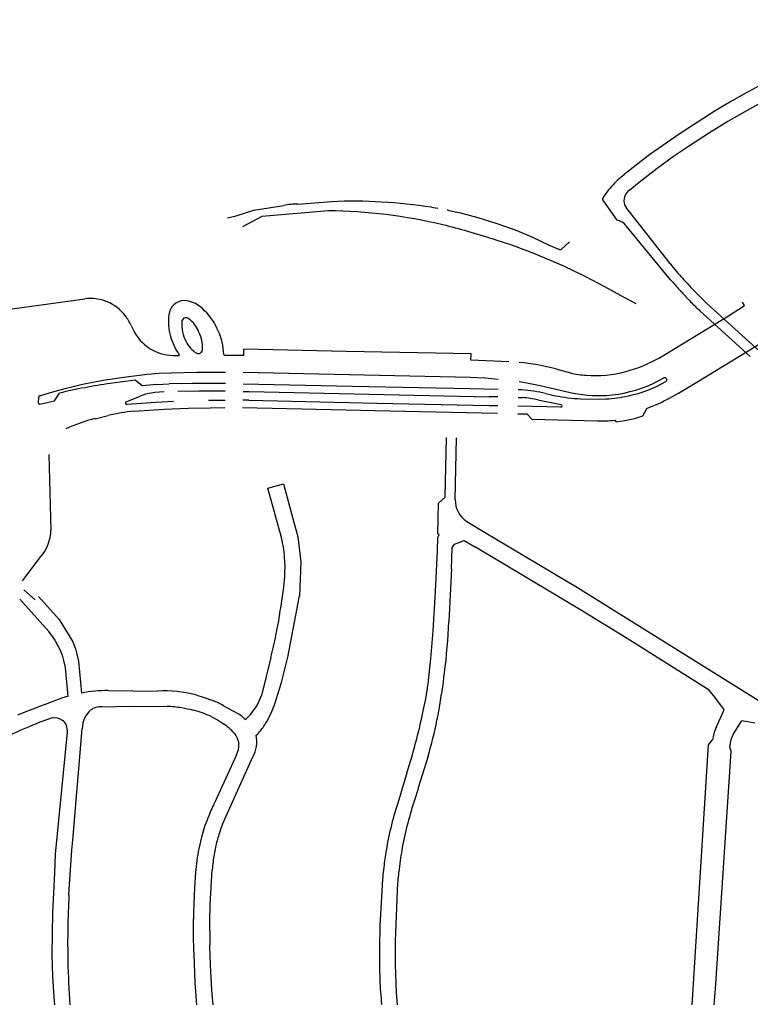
# Model space of a CAD drawing. Extents: x 148869 to 161638, y 453607 to 469810.
# Tile 845 of 1056: x 159121.37 to 159124.27, y 459845.82 to 459849.72. Entities that reach past the tile are written whole.
import ezdxf

# ---------------------------------------------------------------- set-up
doc = ezdxf.new("R2010")
doc.units = 0
doc.layers.add('LKI_V01_KANTRIJWEG', color=252, linetype='CONTINUOUS')

msp = doc.modelspace()

# ---------------------------------------------------------------- linework, layer by layer
at = {"layer": 'LKI_V01_KANTRIJWEG'}
for p, q in [((159123.7571, 459849.1005), (159123.7688, 459849.1095)), ((159123.7571, 459849.1005), (159123.7688, 459849.1095)), ((159123.7911, 459849.0496), (159123.7814, 459849.0411)), ((159123.7911, 459849.0496), (159123.7814, 459849.0411)), ((159122.3014, 459848.9688), (159122.4199, 459848.9876)), ((159122.3014, 459848.9688), (159122.4199, 459848.9876)), ((159122.4753, 459848.9929), (159122.609, 459849.0022)), ((159122.4753, 459848.9929), (159122.609, 459849.0022)), ((159123.6871, 459849.004), (159123.7395, 459848.9287)), ((159123.6871, 459849.004), (159123.7395, 459848.9287)), ((159123.9523, 459848.693), (159123.7768, 459848.9064)), ((159123.9523, 459848.693), (159123.7768, 459848.9064)), ((159121.0348, 459848.5356), (159121.6309, 459848.6167)), ((159121.0348, 459848.5356), (159121.6309, 459848.6167)), ((159124.0957, 459848.599), (159124.3323, 459848.3844)), ((159124.0957, 459848.599), (159124.3323, 459848.3844)), ((159124.0691, 459848.57), (159124.2684, 459848.3883)), ((159124.0691, 459848.57), (159124.2684, 459848.3883)), ((159121.8153, 459848.5113), (159121.824, 459848.4932)), ((159121.8153, 459848.5113), (159121.824, 459848.4932)), ((159121.9804, 459848.3926), (159122.007, 459848.3929)), ((159121.9804, 459848.3926), (159122.007, 459848.3929)), ((159122.0747, 459848.4017), (159122.0772, 459848.4008)), ((159122.0747, 459848.4017), (159122.0772, 459848.4008)), ((159122.6672, 459848.4091), (159122.2614, 459848.4183)), ((159122.6672, 459848.4091), (159122.2614, 459848.4183)), ((159123.1621, 459848.3986), (159122.6672, 459848.4091)), ((159123.1621, 459848.3986), (159122.6672, 459848.4091)), ((159123.3111, 459848.368), (159123.2514, 459848.3705)), ((159123.3111, 459848.368), (159123.2514, 459848.3705)), ((159121.8779, 459848.3188), (159121.9252, 459848.3223)), ((159121.8779, 459848.3188), (159121.9252, 459848.3223)), ((159122.2591, 459848.3264), (159123.1597, 459848.3061)), ((159122.2591, 459848.3264), (159123.1597, 459848.3061)), ((159123.4982, 459848.3392), (159123.5563, 459848.3233)), ((159123.4982, 459848.3392), (159123.5563, 459848.3233)), ((159121.9162, 459848.2771), (159121.965, 459848.2797)), ((159121.9162, 459848.2771), (159121.965, 459848.2797)), ((159123.8813, 459848.2808), (159123.9261, 459848.3035)), ((159123.8813, 459848.2808), (159123.9261, 459848.3035)), ((159121.9463, 459848.2483), (159121.9092, 459848.2459)), ((159121.9463, 459848.2483), (159121.9092, 459848.2459)), ((159122.0829, 459848.2515), (159122.0002, 459848.2503)), ((159122.0829, 459848.2515), (159122.0002, 459848.2503)), ((159122.1875, 459848.2517), (159122.0829, 459848.2515)), ((159122.1875, 459848.2517), (159122.0829, 459848.2515)), ((159122.2584, 459848.2502), (159122.2824, 459848.2494)), ((159122.2584, 459848.2502), (159122.2824, 459848.2494)), ((159122.2824, 459848.2494), (159123.2342, 459848.2293)), ((159122.2824, 459848.2494), (159123.2342, 459848.2293)), ((159123.1573, 459848.2623), (159123.2688, 459848.2593)), ((159123.1573, 459848.2623), (159123.2688, 459848.2593)), ((159123.3637, 459848.2563), (159123.349, 459848.2572)), ((159123.3637, 459848.2563), (159123.349, 459848.2572)), ((159123.457, 459848.2417), (159123.4962, 459848.2334)), ((159123.457, 459848.2417), (159123.4962, 459848.2334)), ((159123.9484, 459848.2238), (159123.9835, 459848.243)), ((159123.9484, 459848.2238), (159123.9835, 459848.243)), ((159121.4477, 459848.2032), (159121.4486, 459848.228)), ((159121.4477, 459848.2032), (159121.4486, 459848.228)), ((159121.7949, 459848.2086), (159121.8505, 459848.2315)), ((159121.7949, 459848.2086), (159121.8505, 459848.2315)), ((159121.9141, 459848.208), (159121.9832, 459848.2114)), ((159121.9141, 459848.208), (159121.9832, 459848.2114)), ((159122.122, 459848.2151), (159122.187, 459848.2159)), ((159122.122, 459848.2151), (159122.187, 459848.2159)), ((159122.2819, 459848.2151), (159122.2575, 459848.2156)), ((159122.2819, 459848.2151), (159122.2575, 459848.2156)), ((159123.2337, 459848.1946), (159123.2681, 459848.194)), ((159123.2337, 459848.1946), (159123.2681, 459848.194)), ((159123.2685, 459848.2285), (159123.2342, 459848.2293)), ((159123.2685, 459848.2285), (159123.2342, 459848.2293)), ((159123.3483, 459848.2265), (159123.3667, 459848.2257)), ((159123.3483, 459848.2265), (159123.3667, 459848.2257)), ((159123.4263, 459848.2174), (159123.5193, 459848.1981)), ((159123.4263, 459848.2174), (159123.5193, 459848.1981)), ((159123.5183, 459848.1883), (159123.3474, 459848.1923)), ((159123.5183, 459848.1883), (159123.3474, 459848.1923)), ((159121.6721, 459848.1423), (159121.7232, 459848.1549)), ((159121.6721, 459848.1423), (159121.7232, 459848.1549)), ((159123.0995, 459847.8218), (159123.1041, 459848.0668)), ((159123.0995, 459847.8218), (159123.1041, 459848.0668)), ((159121.4889, 459848.0008), (159121.4972, 459847.6998)), ((159121.4889, 459848.0008), (159121.4972, 459847.6998)), ((159123.145, 459847.735), (159123.2153, 459847.6925)), ((159123.145, 459847.735), (159123.2153, 459847.6925)), ((159123.0958, 459847.6447), (159123.1345, 459847.6595)), ((159123.0958, 459847.6447), (159123.1345, 459847.6595)), ((159123.1345, 459847.6595), (159123.179, 459847.633)), ((159123.1345, 459847.6595), (159123.179, 459847.633)), ((159121.3848, 459847.4998), (159121.4576, 459847.5958)), ((159121.3848, 459847.4998), (159121.4576, 459847.5958)), ((159123.0844, 459847.5477), (159123.0745, 459847.3382)), ((159123.0844, 459847.5477), (159123.0745, 459847.3382)), ((159121.39, 459847.4638), (159121.435, 459847.4239)), ((159121.39, 459847.4638), (159121.435, 459847.4239)), ((159121.3732, 459847.4274), (159121.4891, 459847.2986)), ((159121.3732, 459847.4274), (159121.4891, 459847.2986)), ((159121.4482, 459847.4373), (159121.53, 459847.3465)), ((159121.4482, 459847.4373), (159121.53, 459847.3465)), ((159122.4371, 459847.2032), (159122.4823, 459847.4397)), ((159122.4371, 459847.2032), (159122.4823, 459847.4397)), ((159122.3681, 459847.1961), (159122.3313, 459847.0449)), ((159122.3681, 459847.1961), (159122.3313, 459847.0449)), ((159121.7243, 459847.065), (159121.9196, 459847.0625)), ((159121.7243, 459847.065), (159121.9196, 459847.0625)), ((159124.1275, 459847.0382), (159124.1059, 459847.0662)), ((159124.1275, 459847.0382), (159124.1059, 459847.0662)), ((159124.1506, 459847.0082), (159124.1275, 459847.0382)), ((159124.1506, 459847.0082), (159124.1275, 459847.0382)), ((159121.5082, 459847.0228), (159121.4945, 459847.017)), ((159121.5082, 459847.0228), (159121.4945, 459847.017)), ((159121.5082, 459847.0228), (159121.4945, 459847.017)), ((159121.5082, 459847.0228), (159121.4945, 459847.017)), ((159122.1806, 459847.0049), (159122.2404, 459846.9723)), ((159122.1806, 459847.0049), (159122.2404, 459846.9723)), ((159124.1329, 459846.9187), (159124.1632, 459846.9864)), ((159124.1329, 459846.9187), (159124.1632, 459846.9864)), ((159124.1647, 459846.9899), (159124.1506, 459847.0082)), ((159124.1647, 459846.9899), (159124.1506, 459847.0082)), ((159124.1632, 459846.9864), (159124.1647, 459846.9899)), ((159124.1632, 459846.9864), (159124.1647, 459846.9899)), ((159122.2673, 459846.95), (159122.2717, 459846.9541)), ((159122.2673, 459846.95), (159122.2717, 459846.9541)), ((159124.2334, 459846.9434), (159124.2354, 459846.9466)), ((159124.2334, 459846.9434), (159124.2354, 459846.9466)), ((159124.2354, 459846.9466), (159124.2583, 459846.9422)), ((159124.2354, 459846.9466), (159124.2583, 459846.9422)), ((159122.3444, 459846.9286), (159122.3479, 459846.9338)), ((159122.3444, 459846.9286), (159122.3479, 459846.9338)), ((159124.2004, 459846.8911), (159124.2334, 459846.9434)), ((159124.2004, 459846.8911), (159124.2334, 459846.9434)), ((159124.2583, 459846.9422), (159124.2868, 459846.9366)), ((159124.2583, 459846.9422), (159124.2868, 459846.9366)), ((159122.3107, 459846.8877), (159122.3152, 459846.8924)), ((159122.3107, 459846.8877), (159122.3152, 459846.8924)), ((159124.1029, 459846.8501), (159124.1191, 459846.87)), ((159124.1029, 459846.8501), (159124.1191, 459846.87)), ((159124.1209, 459846.8802), (159124.1191, 459846.87)), ((159124.1209, 459846.8802), (159124.1191, 459846.87)), ((159124.0382, 459845.8195), (159124.1029, 459846.8501)), ((159124.0382, 459845.8195), (159124.1029, 459846.8501)), ((159122.2319, 459846.8104), (159122.1473, 459846.6247)), ((159122.2319, 459846.8104), (159122.1473, 459846.6247)), ((159122.177, 459846.5349), (159122.2971, 459846.802)), ((159122.177, 459846.5349), (159122.2971, 459846.802)), ((159122.992, 459846.8056), (159122.953, 459846.6792)), ((159122.992, 459846.8056), (159122.953, 459846.6792)), ((159122.9068, 459846.7385), (159122.8949, 459846.698)), ((159122.9068, 459846.7385), (159122.8949, 459846.698)), ((159122.8924, 459846.6898), (159122.8752, 459846.6314)), ((159122.8924, 459846.6898), (159122.8752, 459846.6314)), ((159122.8949, 459846.698), (159122.8924, 459846.6898)), ((159122.8949, 459846.698), (159122.8924, 459846.6898)), ((159122.953, 459846.6792), (159122.9506, 459846.6715)), ((159122.953, 459846.6792), (159122.9506, 459846.6715)), ((159122.9506, 459846.6715), (159122.9393, 459846.6347)), ((159122.9506, 459846.6715), (159122.9393, 459846.6347)), ((159122.8161, 459846.3653), (159122.8149, 459846.3533)), ((159122.8161, 459846.3653), (159122.8149, 459846.3533)), ((159122.8751, 459846.3464), (159122.875, 459846.3453)), ((159122.8751, 459846.3464), (159122.875, 459846.3453)), ((159122.8765, 459846.3573), (159122.8751, 459846.3464)), ((159122.8765, 459846.3573), (159122.8751, 459846.3464)), ((159122.8078, 459845.8195), (159122.8074, 459845.8229)), ((159122.8078, 459845.8195), (159122.8074, 459845.8229))]:
    msp.add_line(p, q, dxfattribs=at)
for points in [[(159124.7016, 459849.7233), (159124.6913, 459849.7149), (159124.6673, 459849.6966), (159124.6183, 459849.6616), (159124.5444, 459849.6106), (159124.4599, 459849.556), (159124.372, 459849.5006), (159124.3449, 459849.4846), (159124.2803, 459849.4485), (159124.255, 459849.4346), (159124.1937, 459849.4002), (159124.1297, 459849.3618), (159123.9869, 459849.2694), (159123.8708, 459849.1887), (159123.8473, 459849.1707), (159123.7688, 459849.1095)], [(159124.7016, 459849.7233), (159124.6913, 459849.7149), (159124.6673, 459849.6966), (159124.6183, 459849.6616), (159124.5444, 459849.6106), (159124.4599, 459849.556), (159124.372, 459849.5006), (159124.3449, 459849.4846), (159124.2803, 459849.4485), (159124.255, 459849.4346), (159124.1937, 459849.4002), (159124.1297, 459849.3618), (159123.9869, 459849.2694), (159123.8708, 459849.1887), (159123.8473, 459849.1707), (159123.7688, 459849.1095)], [(159124.4008, 459849.4452), (159124.3922, 459849.4404), (159124.1832, 459849.3219)], [(159124.4008, 459849.4452), (159124.3922, 459849.4404), (159124.1832, 459849.3219)], [(159123.7911, 459849.0496), (159123.8279, 459849.0795), (159123.8991, 459849.135), (159123.9648, 459849.182), (159124.0232, 459849.2217), (159124.1075, 459849.2766), (159124.1791, 459849.3214), (159124.1832, 459849.3219)], [(159123.7911, 459849.0496), (159123.8279, 459849.0795), (159123.8991, 459849.135), (159123.9648, 459849.182), (159124.0232, 459849.2217), (159124.1075, 459849.2766), (159124.1791, 459849.3214), (159124.1832, 459849.3219)], [(159123.707, 459849.0489), (159123.6896, 459849.0254), (159123.6831, 459849.0146)], [(159123.707, 459849.0489), (159123.6896, 459849.0254), (159123.6831, 459849.0146)], [(159123.005, 459848.98), (159123.0294, 459848.9761), (159123.0298, 459848.9779)], [(159123.005, 459848.98), (159123.0294, 459848.9761), (159123.0298, 459848.9779)], [(159123.6848, 459849.0069), (159123.6871, 459849.004), (159123.6856, 459849.003)], [(159123.6848, 459849.0069), (159123.6871, 459849.004), (159123.6856, 459849.003)], [(159123.9504, 459848.7567), (159123.7855, 459848.9668), (159123.778, 459848.9764)], [(159123.9504, 459848.7567), (159123.7855, 459848.9668), (159123.778, 459848.9764)], [(159122.1961, 459848.9375), (159122.2312, 459848.946), (159122.3014, 459848.9688)], [(159122.1961, 459848.9375), (159122.2312, 459848.946), (159122.3014, 459848.9688)], [(159122.5967, 459848.966), (159122.3334, 459848.9438), (159122.2564, 459848.9019)], [(159122.5967, 459848.966), (159122.3334, 459848.9438), (159122.2564, 459848.9019)], [(159123.0695, 459848.9708), (159123.0687, 459848.9679), (159123.12, 459848.9573), (159123.1882, 459848.9394), (159123.2643, 459848.9162), (159123.3363, 459848.8901), (159123.4023, 459848.8626), (159123.4715, 459848.83), (159123.5119, 459848.8121)], [(159123.0695, 459848.9708), (159123.0687, 459848.9679), (159123.12, 459848.9573), (159123.1882, 459848.9394), (159123.2643, 459848.9162), (159123.3363, 459848.8901), (159123.4023, 459848.8626), (159123.4715, 459848.83), (159123.5119, 459848.8121)], [(159123.8161, 459848.5975), (159123.7574, 459848.629), (159123.6926, 459848.6645), (159123.617, 459848.7043), (159123.5264, 459848.7477), (159123.4102, 459848.7974), (159123.3237, 459848.8304), (159123.2249, 459848.8621), (159123.1498, 459848.8839)], [(159123.8161, 459848.5975), (159123.7574, 459848.629), (159123.6926, 459848.6645), (159123.617, 459848.7043), (159123.5264, 459848.7477), (159123.4102, 459848.7974), (159123.3237, 459848.8304), (159123.2249, 459848.8621), (159123.1498, 459848.8839)], [(159123.5119, 459848.8121), (159123.5156, 459848.8117), (159123.5206, 459848.8138), (159123.5521, 459848.843)], [(159123.5119, 459848.8121), (159123.5156, 459848.8117), (159123.5206, 459848.8138), (159123.5521, 459848.843)], [(159123.9088, 459848.384), (159124.1816, 459848.5501), (159124.2461, 459848.5902), (159124.2372, 459848.6045)], [(159123.9088, 459848.384), (159124.1816, 459848.5501), (159124.2461, 459848.5902), (159124.2372, 459848.6045)], [(159123.9835, 459848.243), (159124.0627, 459848.2905), (159124.3072, 459848.44), (159124.3174, 459848.4256), (159124.3947, 459848.4729), (159124.401, 459848.4997)], [(159123.9835, 459848.243), (159124.0627, 459848.2905), (159124.3072, 459848.44), (159124.3174, 459848.4256), (159124.3947, 459848.4729), (159124.401, 459848.4997)], [(159122.1819, 459848.3936), (159122.261, 459848.3935), (159122.2614, 459848.4183)], [(159122.1819, 459848.3936), (159122.261, 459848.3935), (159122.2614, 459848.4183)], [(159123.2514, 459848.3705), (159123.1612, 459848.3735), (159123.1621, 459848.3986)], [(159123.2514, 459848.3705), (159123.1612, 459848.3735), (159123.1621, 459848.3986)], [(159121.4523, 459848.2326), (159121.5047, 459848.2486), (159121.5528, 459848.2621), (159121.6222, 459848.2786), (159121.7044, 459848.2946), (159121.7953, 459848.3081), (159121.8779, 459848.3188)], [(159121.4523, 459848.2326), (159121.5047, 459848.2486), (159121.5528, 459848.2621), (159121.6222, 459848.2786), (159121.7044, 459848.2946), (159121.7953, 459848.3081), (159121.8779, 459848.3188)], [(159121.9252, 459848.3223), (159122.0755, 459848.3268), (159122.1894, 459848.3272)], [(159121.9252, 459848.3223), (159122.0755, 459848.3268), (159122.1894, 459848.3272)], [(159121.9162, 459848.2771), (159121.8591, 459848.2719), (159121.8304, 459848.295), (159121.7324, 459848.2817)], [(159121.9162, 459848.2771), (159121.8591, 459848.2719), (159121.8304, 459848.295), (159121.7324, 459848.2817)], [(159122.1882, 459848.2823), (159122.0548, 459848.2818), (159121.965, 459848.2797)], [(159122.1882, 459848.2823), (159122.0548, 459848.2818), (159121.965, 459848.2797)], [(159122.2584, 459848.2807), (159122.6902, 459848.2709), (159123.1573, 459848.2623)], [(159122.2584, 459848.2807), (159122.6902, 459848.2709), (159123.1573, 459848.2623)], [(159123.1597, 459848.3061), (159123.217, 459848.3042), (159123.2693, 459848.2993)], [(159123.1597, 459848.3061), (159123.217, 459848.3042), (159123.2693, 459848.2993)], [(159123.352, 459848.2894), (159123.3824, 459848.2844), (159123.4363, 459848.2739), (159123.5488, 459848.2476)], [(159123.352, 459848.2894), (159123.3824, 459848.2844), (159123.4363, 459848.2739), (159123.5488, 459848.2476)], [(159121.4536, 459848.1993), (159121.5116, 459848.2124), (159121.5304, 459848.2437)], [(159121.4536, 459848.1993), (159121.5116, 459848.2124), (159121.5304, 459848.2437)], [(159121.7975, 459848.1992), (159121.8175, 459848.201), (159121.9141, 459848.208)], [(159121.7975, 459848.1992), (159121.8175, 459848.201), (159121.9141, 459848.208)], [(159122.2819, 459848.2151), (159122.7881, 459848.2038), (159123.2337, 459848.1946)], [(159122.2819, 459848.2151), (159122.7881, 459848.2038), (159123.2337, 459848.1946)], [(159123.596, 459848.2215), (159123.6661, 459848.2202), (159123.6963, 459848.2209)], [(159123.596, 459848.2215), (159123.6661, 459848.2202), (159123.6963, 459848.2209)], [(159121.8267, 459848.1717), (159121.8865, 459848.1764), (159121.9464, 459848.1797), (159122.0412, 459848.1834), (159122.1284, 459848.1853), (159122.1859, 459848.186)], [(159121.8267, 459848.1717), (159121.8865, 459848.1764), (159121.9464, 459848.1797), (159122.0412, 459848.1834), (159122.1284, 459848.1853), (159122.1859, 459848.186)], [(159122.2566, 459848.1859), (159122.8998, 459848.1715), (159123.2672, 459848.1639)], [(159122.2566, 459848.1859), (159122.8998, 459848.1715), (159123.2672, 459848.1639)], [(159123.3467, 459848.162), (159123.3829, 459848.1611), (159123.4029, 459848.1399), (159123.6623, 459848.1337)], [(159123.3467, 459848.162), (159123.3829, 459848.1611), (159123.4029, 459848.1399), (159123.6623, 459848.1337)], [(159123.7312, 459848.1363), (159123.7376, 459848.1301), (159123.7716, 459848.1351), (159123.811, 459848.1426), (159123.8427, 459848.1538), (159123.858, 459848.1831)], [(159123.7312, 459848.1363), (159123.7376, 459848.1301), (159123.7716, 459848.1351), (159123.811, 459848.1426), (159123.8427, 459848.1538), (159123.858, 459848.1831)], [(159123.0288, 459847.6189), (159123.0298, 459847.6715), (159123.0358, 459847.6817), (159123.0304, 459847.6854), (159123.0328, 459847.807), (159123.0594, 459847.8308), (159123.0641, 459848.0679)], [(159123.0288, 459847.6189), (159123.0298, 459847.6715), (159123.0358, 459847.6817), (159123.0304, 459847.6854), (159123.0328, 459847.807), (159123.0594, 459847.8308), (159123.0641, 459848.0679)], [(159122.4106, 459847.6709), (159122.3565, 459847.867), (159122.4185, 459847.8843), (159122.4442, 459847.7903), (159122.475, 459847.6738), (159122.487, 459847.5745), (159122.4823, 459847.4397)], [(159122.4106, 459847.6709), (159122.3565, 459847.867), (159122.4185, 459847.8843), (159122.4442, 459847.7903), (159122.475, 459847.6738), (159122.487, 459847.5745), (159122.4823, 459847.4397)], [(159123.2153, 459847.6925), (159123.5844, 459847.473), (159124.6154, 459846.83), (159125.6587, 459846.1216)], [(159123.2153, 459847.6925), (159123.5844, 459847.473), (159124.6154, 459846.83), (159125.6587, 459846.1216)], [(159122.9719, 459846.9847), (159122.9829, 459847.0321), (159122.9914, 459847.0921), (159123.0029, 459847.1901), (159123.0124, 459847.3017), (159123.0214, 459847.4577), (159123.0288, 459847.6189)], [(159122.9719, 459846.9847), (159122.9829, 459847.0321), (159122.9914, 459847.0921), (159123.0029, 459847.1901), (159123.0124, 459847.3017), (159123.0214, 459847.4577), (159123.0288, 459847.6189)], [(159123.0844, 459847.5477), (159123.0875, 459847.6308), (159123.0958, 459847.6447)], [(159123.0844, 459847.5477), (159123.0875, 459847.6308), (159123.0958, 459847.6447)], [(159124.1059, 459847.0662), (159123.7804, 459847.2709), (159123.5934, 459847.3855), (159123.179, 459847.633)], [(159124.1059, 459847.0662), (159123.7804, 459847.2709), (159123.5934, 459847.3855), (159123.179, 459847.633)], [(159122.4147, 459847.4381), (159122.4195, 459847.4748), (159122.4236, 459847.5164)], [(159122.4147, 459847.4381), (159122.4195, 459847.4748), (159122.4236, 459847.5164)], [(159121.53, 459847.3465), (159121.565, 459847.2887), (159121.5832, 459847.2574), (159121.5941, 459847.23), (159121.6003, 459847.2091), (159121.6059, 459847.1808), (159121.6179, 459847.0548)], [(159121.53, 459847.3465), (159121.565, 459847.2887), (159121.5832, 459847.2574), (159121.5941, 459847.23), (159121.6003, 459847.2091), (159121.6059, 459847.1808), (159121.6179, 459847.0548)], [(159121.5131, 459847.2643), (159121.5236, 459847.2452), (159121.533, 459847.2256), (159121.541, 459847.2054), (159121.5473, 459847.1845), (159121.5529, 459847.1562), (159121.5638, 459847.0419)], [(159121.5131, 459847.2643), (159121.5236, 459847.2452), (159121.533, 459847.2256), (159121.541, 459847.2054), (159121.5473, 459847.1845), (159121.5529, 459847.1562), (159121.5638, 459847.0419)], [(159122.0709, 459847.0477), (159122.1049, 459847.0376), (159122.1381, 459847.0254)], [(159122.0709, 459847.0477), (159122.1049, 459847.0376), (159122.1381, 459847.0254)], [(159121.6989, 459847.0002), (159121.812, 459847.0036), (159121.9571, 459847.0023)], [(159121.6989, 459847.0002), (159121.812, 459847.0036), (159121.9571, 459847.0023)], [(159121.5025, 459846.9566), (159121.5127, 459846.958), (159121.523, 459846.9567), (159121.5327, 459846.9532), (159121.5416, 459846.9479)], [(159121.5025, 459846.9566), (159121.5127, 459846.958), (159121.523, 459846.9567), (159121.5327, 459846.9532), (159121.5416, 459846.9479)], [(159122.1321, 459846.9617), (159122.157, 459846.9483), (159122.1808, 459846.9331)], [(159122.1321, 459846.9617), (159122.157, 459846.9483), (159122.1808, 459846.9331)], [(159121.5686, 459846.2549), (159121.5707, 459846.2959), (159121.5802, 459846.4325), (159121.5844, 459846.4721), (159121.621, 459846.9135)], [(159121.5686, 459846.2549), (159121.5707, 459846.2959), (159121.5802, 459846.4325), (159121.5844, 459846.4721), (159121.621, 459846.9135)], [(159121.5615, 459846.8995), (159121.5142, 459846.4165), (159121.5113, 459846.3409), (159121.503, 459846.1853), (159121.5008, 459846.0168), (159121.5035, 459845.9322), (159121.5082, 459845.8513), (159121.5108, 459845.8195)], [(159121.5615, 459846.8995), (159121.5142, 459846.4165), (159121.5113, 459846.3409), (159121.503, 459846.1853), (159121.5008, 459846.0168), (159121.5035, 459845.9322), (159121.5082, 459845.8513), (159121.5108, 459845.8195)], [(159122.2233, 459846.8959), (159122.2303, 459846.8866), (159122.2357, 459846.8762), (159122.2392, 459846.865), (159122.2411, 459846.8535)], [(159122.2233, 459846.8959), (159122.2303, 459846.8866), (159122.2357, 459846.8762), (159122.2392, 459846.865), (159122.2411, 459846.8535)], [(159124.1926, 459846.8228), (159124.1873, 459846.842), (159124.1875, 459846.8456)], [(159124.1926, 459846.8228), (159124.1873, 459846.842), (159124.1875, 459846.8456)], [(159124.1257, 459845.8195), (159124.1307, 459845.8829), (159124.1926, 459846.8228)], [(159124.1257, 459845.8195), (159124.1307, 459845.8829), (159124.1926, 459846.8228)], [(159122.1075, 459846.5298), (159122.0938, 459846.4845), (159122.083, 459846.4383)], [(159122.1075, 459846.5298), (159122.0938, 459846.4845), (159122.083, 459846.4383)], [(159122.0704, 459846.3445), (159122.0664, 459846.2829), (159122.0651, 459846.2539)], [(159122.0704, 459846.3445), (159122.0664, 459846.2829), (159122.0651, 459846.2539)], [(159122.1268, 459846.1133), (159122.127, 459846.1509), (159122.1285, 459846.2164), (159122.1359, 459846.354)], [(159122.1268, 459846.1133), (159122.127, 459846.1509), (159122.1285, 459846.2164), (159122.1359, 459846.354)], [(159122.8114, 459846.3173), (159122.8008, 459846.1324), (159122.799, 459846.045), (159122.7997, 459846.0003)], [(159122.8114, 459846.3173), (159122.8008, 459846.1324), (159122.799, 459846.045), (159122.7997, 459846.0003)], [(159122.8689, 459846.2724), (159122.861, 459846.07), (159122.8616, 459846.0405), (159122.8612, 459846.0165), (159122.8613, 459845.98), (159122.8653, 459845.8686), (159122.8693, 459845.8195)], [(159122.8689, 459846.2724), (159122.861, 459846.07), (159122.8616, 459846.0405), (159122.8612, 459846.0165), (159122.8613, 459845.98), (159122.8653, 459845.8686), (159122.8693, 459845.8195)], [(159122.1402, 459845.8195), (159122.1341, 459845.8778), (159122.1299, 459845.9763), (159122.1272, 459846.0563)], [(159122.1402, 459845.8195), (159122.1341, 459845.8778), (159122.1299, 459845.9763), (159122.1272, 459846.0563)], [(159122.0629, 459846.0203), (159122.0673, 459845.9063), (159122.0741, 459845.8195)], [(159122.0629, 459846.0203), (159122.0673, 459845.9063), (159122.0741, 459845.8195)]]:
    msp.add_lwpolyline(points, dxfattribs=at)
for centre, radius, start, end in [((159123.9981, 459848.8161), 0.3728, 130.2855, 141.3493), ((159123.9981, 459848.8161), 0.3728, 130.2855, 141.3493), ((159123.6971, 459849.0137), 0.014, 176.1852, 209.0912), ((159123.6971, 459849.0137), 0.014, 176.1852, 209.0912), ((159123.8207, 459849.0052), 0.0533, 137.5681, 180.7035), ((159123.8207, 459849.0052), 0.0533, 137.5681, 180.7035), ((159122.4778, 459848.6745), 0.3184, 90.45, 100.4882), ((159122.4778, 459848.6745), 0.3184, 90.45, 100.4882), ((159122.6937, 459846.9677), 2.0362, 81.2065, 92.3848), ((159122.6937, 459846.9677), 2.0362, 81.2065, 92.3848), ((159123.8205, 459849.0083), 0.0532, 184.1272, 216.8642), ((159123.8205, 459849.0083), 0.0532, 184.1272, 216.8642), ((159122.5718, 459846.8909), 2.0753, 76.6726, 89.3137), ((159122.5718, 459846.8909), 2.0753, 76.6726, 89.3137), ((159122.6096, 459847.0482), 1.9135, 73.6009, 76.6867), ((159122.6096, 459847.0482), 1.9135, 73.6009, 76.6867), ((159123.7329, 459848.8752), 0.0539, 35.3814, 82.9756), ((159123.7329, 459848.8752), 0.0539, 35.3814, 82.9756), ((159125.2479, 459849.8145), 1.6741, 219.1914, 220.5691), ((159125.2479, 459849.8145), 1.6741, 219.1914, 220.5691), ((159125.0684, 459849.6576), 1.4357, 220.4704, 221.8893), ((159125.0684, 459849.6576), 1.4357, 220.4704, 221.8893), ((159124.6012, 459849.2563), 0.8593, 220.9593, 222.0042), ((159124.6012, 459849.2563), 0.8593, 220.9593, 222.0042), ((159129.589, 459853.7423), 7.5677, 221.97234, 222.34032), ((159129.589, 459853.7423), 7.5677, 221.97234, 222.34032), ((159125.1829, 459849.757), 1.5873, 221.7995, 223.1256), ((159125.1829, 459849.757), 1.5873, 221.7995, 223.1256), ((159125.7452, 459850.2832), 2.3574, 223.1171, 224.3567), ((159125.7452, 459850.2832), 2.3574, 223.1171, 224.3567), ((159128.1488, 459852.4175), 5.6108, 222.2457, 222.7101), ((159128.1488, 459852.4175), 5.6108, 222.2457, 222.7101), ((159125.6581, 459850.1976), 2.2353, 224.3502, 225.485), ((159125.6581, 459850.1976), 2.2353, 224.3502, 225.485), ((159121.6547, 459848.4464), 0.172, 37.0746, 97.9452), ((159121.6547, 459848.4464), 0.172, 37.0746, 97.9452), ((159122.026, 459848.5489), 0.0616, 90.9216, 175.5839), ((159122.026, 459848.5489), 0.0616, 90.9216, 175.5839), ((159122.0155, 459848.49), 0.121, 41.4882, 85.4778), ((159122.0155, 459848.49), 0.121, 41.4882, 85.4778), ((159124.2559, 459848.8245), 0.3132, 222.786, 224.3257), ((159124.2559, 459848.8245), 0.3132, 222.786, 224.3257), ((159124.6111, 459849.1746), 0.812, 224.4821, 226.303), ((159124.6111, 459849.1746), 0.812, 224.4821, 226.303), ((159124.5599, 459849.1207), 0.7377, 226.2897, 226.9012), ((159124.5599, 459849.1207), 0.7377, 226.2897, 226.9012), ((159125.2121, 459849.7367), 1.5939, 225.2997, 225.542), ((159125.2121, 459849.7367), 1.5939, 225.2997, 225.542), ((159121.5953, 459848.4051), 0.2443, 25.7676, 36.4157), ((159121.5953, 459848.4051), 0.2443, 25.7676, 36.4157), ((159122.164, 459848.5248), 0.2016, 171.7606, 196.3182), ((159122.164, 459848.5248), 0.2016, 171.7606, 196.3182), ((159121.9314, 459848.394), 0.2481, 22.8579, 45.2321), ((159121.9314, 459848.394), 0.2481, 22.8579, 45.2321), ((159124.5433, 459849.1004), 0.7115, 226.7635, 228.2078), ((159124.5433, 459849.1004), 0.7115, 226.7635, 228.2078), ((159122.1571, 459848.5157), 0.1416, 176.3846, 207.9535), ((159122.1571, 459848.5157), 0.1416, 176.3846, 207.9535), ((159122.0322, 459848.5259), 0.0165, 45.3773, 184.4972), ((159122.0322, 459848.5259), 0.0165, 45.3773, 184.4972), ((159121.9792, 459848.4479), 0.1106, 21.2861, 54.3167), ((159121.9792, 459848.4479), 0.1106, 21.2861, 54.3167), ((159121.9842, 459848.5704), 0.1778, 205.7096, 268.7744), ((159121.9842, 459848.5704), 0.1778, 205.7096, 268.7744), ((159122.2598, 459848.5607), 0.3037, 197.7456, 212.9094), ((159122.2598, 459848.5607), 0.3037, 197.7456, 212.9094), ((159121.9619, 459848.4256), 0.1355, 356.3114, 27.3976), ((159121.9619, 459848.4256), 0.1355, 356.3114, 27.3976), ((159121.9483, 459848.3913), 0.2337, 1.4087, 25.0874), ((159121.9483, 459848.3913), 0.2337, 1.4087, 25.0874), ((159122.1309, 459848.4951), 0.109, 204.8394, 238.9632), ((159122.1309, 459848.4951), 0.109, 204.8394, 238.9632), ((159122.0816, 459848.4158), 0.0156, 253.6107, 4.156), ((159122.0816, 459848.4158), 0.0156, 253.6107, 4.156), ((159123.2821, 459847.5508), 0.8175, 74.6706, 85.0139), ((159123.2821, 459847.5508), 0.8175, 74.6706, 85.0139), ((159123.6277, 459848.8774), 0.5678, 285.0043, 299.6661), ((159123.6277, 459848.8774), 0.5678, 285.0043, 299.6661), ((159123.6333, 459848.6364), 0.3224, 256.1771, 267.4241), ((159123.6333, 459848.6364), 0.3224, 256.1771, 267.4241), ((159123.6525, 459848.7951), 0.4819, 265.9957, 284.6959), ((159123.6525, 459848.7951), 0.4819, 265.9957, 284.6959), ((159122.0193, 459846.2035), 2.0979, 97.8615, 103.4768), ((159122.0193, 459846.2035), 2.0979, 97.8615, 103.4768), ((159123.6609, 459848.7634), 0.5305, 274.0243, 294.5496), ((159123.6609, 459848.7634), 0.5305, 274.0243, 294.5496), ((159123.6878, 459848.7147), 0.4914, 281.4878, 300.1043), ((159123.6878, 459848.7147), 0.4914, 281.4878, 300.1043), ((159123.9295, 459848.2961), 0.00812, 306.4721, 114.2503), ((159123.9295, 459848.2961), 0.00812, 306.4721, 114.2503), ((159121.9286, 459848.0408), 0.2061, 95.4081, 112.2829), ((159121.9286, 459848.0408), 0.2061, 95.4081, 112.2829), ((159123.3208, 459847.6763), 0.5816, 76.4525, 85.7731), ((159123.3208, 459847.6763), 0.5816, 76.4525, 85.7731), ((159123.6129, 459848.791), 0.5697, 258.1797, 268.3013), ((159123.6129, 459848.791), 0.5697, 258.1797, 268.3013), ((159123.6706, 459848.7669), 0.5334, 256.8044, 272.9652), ((159123.6706, 459848.7669), 0.5334, 256.8044, 272.9652), ((159121.4525, 459848.2041), 0.00487, 190.7734, 282.7537), ((159121.4525, 459848.2041), 0.00487, 190.7734, 282.7537), ((159121.4533, 459848.2281), 0.00464, 102.6699, 181.0486), ((159121.4533, 459848.2281), 0.00464, 102.6699, 181.0486), ((159121.7971, 459848.2041), 0.00493, 116.2227, 274.8066), ((159121.7971, 459848.2041), 0.00493, 116.2227, 274.8066), ((159123.3335, 459847.7684), 0.4585, 78.3114, 85.8403), ((159123.3335, 459847.7684), 0.4585, 78.3114, 85.8403), ((159123.5184, 459848.1932), 0.00492, 268.822, 80.0705), ((159123.5184, 459848.1932), 0.00492, 268.822, 80.0705), ((159123.6743, 459848.7129), 0.4925, 272.5565, 283.0659), ((159123.6743, 459848.7129), 0.4925, 272.5565, 283.0659), ((159123.6453, 459848.7754), 0.6293, 289.746, 298.7832), ((159123.6453, 459848.7754), 0.6293, 289.746, 298.7832), ((159121.9067, 459847.3536), 0.822, 95.5811, 102.9001), ((159121.9067, 459847.3536), 0.822, 95.5811, 102.9001), ((159121.8091, 459847.566), 0.5924, 103.3718, 115.2559), ((159121.8091, 459847.566), 0.5924, 103.3718, 115.2559), ((159123.6767, 459848.6562), 0.5227, 268.4268, 275.9828), ((159123.6767, 459848.6562), 0.5227, 268.4268, 275.9828), ((159123.2002, 459847.8192), 0.1007, 178.5295, 236.7506), ((159123.2002, 459847.8192), 0.1007, 178.5295, 236.7506), ((159121.3253, 459847.7057), 0.172, 320.2956, 358.023), ((159121.3253, 459847.7057), 0.172, 320.2956, 358.023), ((159121.9286, 459847.5525), 0.4963, 355.8327, 13.7984), ((159121.9286, 459847.5525), 0.4963, 355.8327, 13.7984), ((159119.4624, 459847.8546), 2.9816, 348.973, 351.9694), ((159119.4624, 459847.8546), 2.9816, 348.973, 351.9694), ((159120.2883, 459847.4759), 2.7895, 352.9832, 357.1697), ((159120.2883, 459847.4759), 2.7895, 352.9832, 357.1697), ((159121.2932, 459847.1358), 0.2547, 30.2863, 39.7135), ((159121.2932, 459847.1358), 0.2547, 30.2863, 39.7135), ((159120.1929, 459847.7563), 2.2461, 345.5574, 347.8696), ((159120.1929, 459847.7563), 2.2461, 345.5574, 347.8696), ((159120.6612, 459847.5916), 1.8178, 342.1288, 347.6622), ((159120.6612, 459847.5916), 1.8178, 342.1288, 347.6622), ((159120.2956, 459847.475), 2.7822, 349.9312, 352.9828), ((159120.2956, 459847.475), 2.7822, 349.9312, 352.9828), ((159121.7267, 459846.4806), 0.5845, 90.2398, 100.7278), ((159121.7267, 459846.4806), 0.5845, 90.2398, 100.7278), ((159121.9484, 459846.5761), 0.4872, 75.4416, 93.39), ((159121.9484, 459846.5761), 0.4872, 75.4416, 93.39), ((159121.7204, 459846.4967), 0.5673, 106.0323, 111.9667), ((159121.7204, 459846.4967), 0.5673, 106.0323, 111.9667), ((159121.9927, 459846.6688), 0.3851, 60.8002, 67.8197), ((159121.9927, 459846.6688), 0.3851, 60.8002, 67.8197), ((159122.1286, 459847.113), 0.2138, 320.2461, 341.4252), ((159122.1286, 459847.113), 0.2138, 320.2461, 341.4252), ((159121.994, 459847.1469), 0.4131, 328.9414, 344.1009), ((159121.994, 459847.1469), 0.4131, 328.9414, 344.1009), ((159122.4537, 459844.3116), 2.8704, 109.521, 112.294), ((159122.4537, 459844.3116), 2.8704, 109.521, 112.294), ((159121.7112, 459846.9193), 0.0885, 130.2908, 152.5259), ((159121.7112, 459846.9193), 0.0885, 130.2908, 152.5259), ((159121.6913, 459846.94), 0.06, 106.4606, 128.6259), ((159121.6913, 459846.94), 0.06, 106.4606, 128.6259), ((159121.6936, 459846.9353), 0.0651, 85.3762, 107.2015), ((159121.6936, 459846.9353), 0.0651, 85.3762, 107.2015), ((159121.9292, 459846.4577), 0.5453, 80.98, 87.0693), ((159121.9292, 459846.4577), 0.5453, 80.98, 87.0693), ((159121.9249, 459846.4361), 0.5672, 76.0315, 80.8907), ((159121.9249, 459846.4361), 0.5672, 76.0315, 80.8907), ((159121.9829, 459846.6527), 0.3431, 64.2159, 76.6935), ((159121.9829, 459846.6527), 0.3431, 64.2159, 76.6935), ((159121.2413, 459847.3128), 1.8227, 348.427, 349.7559), ((159121.2413, 459847.3128), 1.8227, 348.427, 349.7559), ((159121.7283, 459846.2281), 0.7627, 107.2211, 114.3639), ((159121.7283, 459846.2281), 0.7627, 107.2211, 114.3639), ((159121.5122, 459846.9075), 0.05, 350.8216, 53.9124), ((159121.5122, 459846.9075), 0.05, 350.8216, 53.9124), ((159121.7178, 459846.9141), 0.0969, 151.6091, 180.3185), ((159121.7178, 459846.9141), 0.0969, 151.6091, 180.3185), ((159122.1235, 459846.8038), 0.205, 45.4803, 55.253), ((159122.1235, 459846.8038), 0.205, 45.4803, 55.253), ((159122.1478, 459847.0941), 0.187, 311.5101, 320.9411), ((159122.1478, 459847.0941), 0.187, 311.5101, 320.9411), ((159121.1083, 459847.3451), 1.8981, 345.6039, 349.0559), ((159121.1083, 459847.3451), 1.8981, 345.6039, 349.0559), ((159121.2485, 459847.3119), 1.8155, 343.8068, 348.4086), ((159121.2485, 459847.3119), 1.8155, 343.8068, 348.4086), ((159122.087, 459845.2849), 1.771, 112.3469, 116.0088), ((159122.087, 459845.2849), 1.771, 112.3469, 116.0088), ((159122.0335, 459846.722), 0.2574, 42.5126, 55.1022), ((159122.0335, 459846.722), 0.2574, 42.5126, 55.1022), ((159122.1305, 459847.0709), 0.2569, 315.9672, 326.3634), ((159122.1305, 459847.0709), 0.2569, 315.9672, 326.3634), ((159124.3216, 459846.8387), 0.2049, 157.0452, 168.34), ((159124.3216, 459846.8387), 0.2049, 157.0452, 168.34), ((159122.1801, 459846.8646), 0.1327, 331.8362, 10.014), ((159122.1801, 459846.8646), 0.1327, 331.8362, 10.014), ((159121.0995, 459847.3488), 1.9076, 341.3411, 345.5598), ((159121.0995, 459847.3488), 1.9076, 341.3411, 345.5598), ((159124.2995, 459846.8385), 0.1122, 152.0435, 176.3818), ((159124.2995, 459846.8385), 0.1122, 152.0435, 176.3818), ((159122.1663, 459846.8469), 0.0751, 330.9243, 5.0225), ((159122.1663, 459846.8469), 0.0751, 330.9243, 5.0225), ((159124.2384, 459846.1942), 1.3717, 161.2704, 169.5272), ((159124.2384, 459846.1942), 1.3717, 161.2704, 169.5272), ((159122.7853, 459846.3062), 0.713, 153.472, 158.4197), ((159122.7853, 459846.3062), 0.713, 153.472, 158.4197), ((159124.1307, 459846.2131), 1.3233, 161.5714, 170.5098), ((159124.1307, 459846.2131), 1.3233, 161.5714, 170.5098), ((159122.8938, 459846.2528), 0.8336, 157.7506, 160.5923), ((159122.8938, 459846.2528), 0.8336, 157.7506, 160.5923), ((159122.7788, 459846.3018), 0.6454, 158.8248, 162.6467), ((159122.7788, 459846.3018), 0.6454, 158.8248, 162.6467), ((159122.7482, 459846.3083), 0.6142, 162.3762, 167.2239), ((159122.7482, 459846.3083), 0.6142, 162.3762, 167.2239), ((159122.801, 459846.3056), 0.6664, 168.0044, 172.9831), ((159122.801, 459846.3056), 0.6664, 168.0044, 172.9831), ((159124.0735, 459846.2204), 1.2048, 169.3258, 173.4736), ((159124.0735, 459846.2204), 1.2048, 169.3258, 173.4736), ((159122.8255, 459846.2907), 0.7569, 168.756, 175.93), ((159122.8255, 459846.2907), 0.7569, 168.756, 175.93), ((159123.7771, 459846.2627), 0.9665, 169.9555, 173.9106), ((159123.7771, 459846.2627), 0.9665, 169.9555, 173.9106), ((159122.7191, 459846.3046), 0.5853, 171.8985, 175.1548), ((159122.7191, 459846.3046), 0.5853, 171.8985, 175.1548), ((159123.7392, 459846.2467), 0.9305, 173.4171, 175.6467), ((159123.7392, 459846.2467), 0.9305, 173.4171, 175.6467), ((159124.1884, 459846.1986), 1.3215, 173.6239, 176.7968), ((159124.1884, 459846.1986), 1.3215, 173.6239, 176.7968), ((159125.0414, 459846.0648), 3.4781, 176.8675, 181.1954), ((159125.0414, 459846.0648), 3.4781, 176.8675, 181.1954), ((159124.3664, 459846.1143), 2.3055, 176.5289, 178.8561), ((159124.3664, 459846.1143), 2.3055, 176.5289, 178.8561), ((159124.3315, 459846.1162), 2.2706, 178.8873, 182.4219), ((159124.3315, 459846.1162), 2.2706, 178.8873, 182.4219), ((159124.7475, 459846.1055), 2.6207, 179.829, 181.0755), ((159124.7475, 459846.1055), 2.6207, 179.829, 181.0755), ((159125.0222, 459846.0634), 3.4588, 181.1793, 184.0442), ((159125.0222, 459846.0634), 3.4588, 181.1793, 184.0442), ((159124.2531, 459845.9737), 1.4537, 178.951, 182.2022), ((159124.2531, 459845.9737), 1.4537, 178.951, 182.2022), ((159124.2309, 459845.9731), 1.4314, 182.2135, 186.0254), ((159124.2309, 459845.9731), 1.4314, 182.2135, 186.0254)]:
    msp.add_arc(centre, radius, start, end, dxfattribs=at)

doc.saveas('drawing.dxf')
